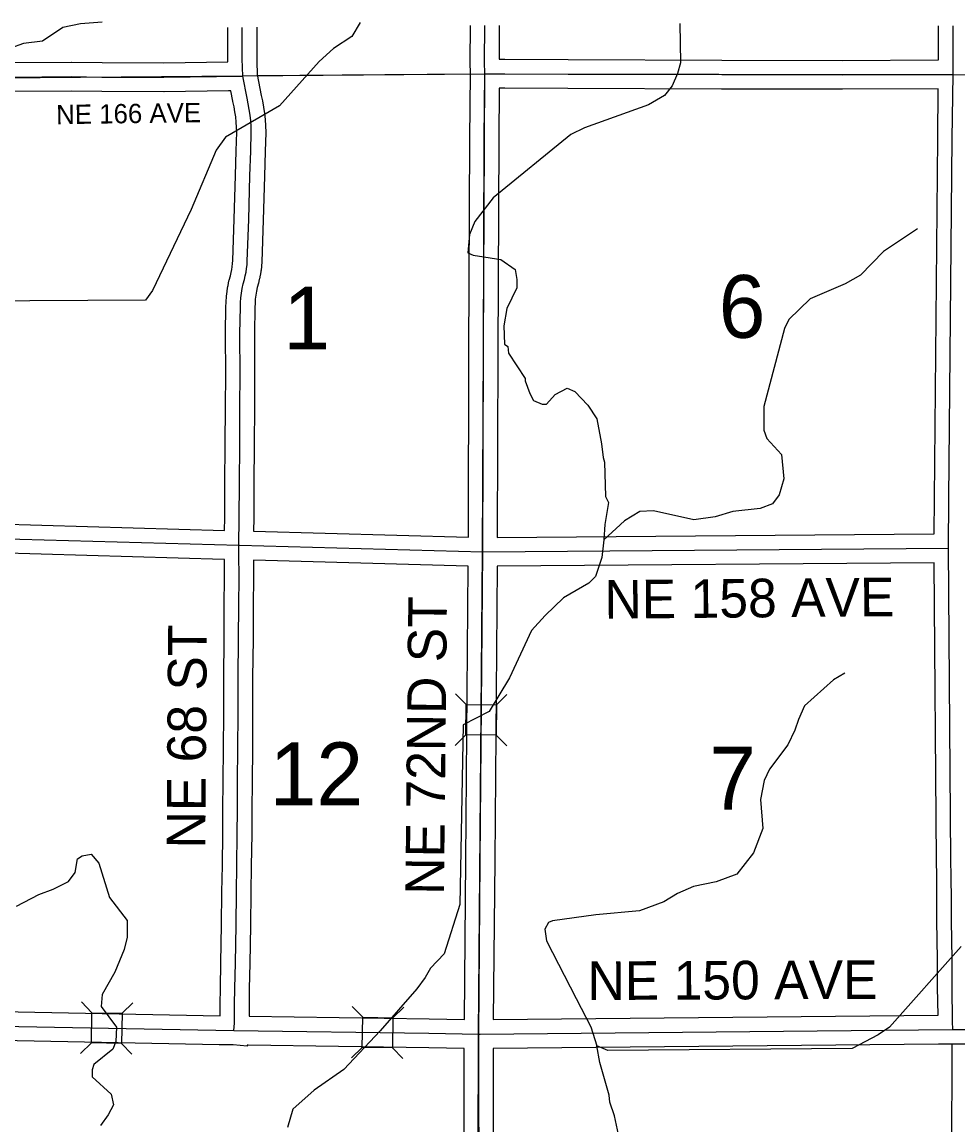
# Model space of a CAD drawing. Extents: x -1403959 to 81668, y -1400582 to 11018.
# Drawn here: x 7880.3 to 8067.7, y 9872.7 to 10093.7 of the extents above; entities that cross this region are included whole.
import ezdxf

# ---------------------------------------------------------------- set-up
doc = ezdxf.new("R2010")
doc.units = 0
for name, color, linetype in [('tdCiCoBndryTxt', 7, 'Continuous'), ('tdCiCorpBndryTxt', 7, 'Continuous'), ('tdCiMapFrame', 7, 'Continuous'), ('tdCiSecText', 7, 'Continuous'), ('tdCiSectLine', 7, 'Continuous'), ('tdCoCityStreetMajor', 7, 'Continuous'), ('tdCoCityStreetMinor', 7, 'Continuous'), ('tdCoClipBndry', 7, 'Continuous'), ('tdCoSectLinePart', 7, 'Continuous'), ('tdCoSectNmbr', 7, 'Continuous'), ('tdCoSurfBitum', 7, 'Continuous')]:
    doc.layers.add(name, color=color, linetype=linetype)

msp = doc.modelspace()

# ---------------------------------------------------------------- linework, layer by layer
at = {"layer": 'tdCiCoBndryTxt'}
for points in [[(7972.97, 10083.31), (7972.93, 10085.67), (7972.96, 10092.98)], [(7974.49, 9796.77), (7974.02, 9797.22), (7973.59, 9797.7), (7973.19, 9798.21), (7972.83, 9798.74), (7972.51, 9799.31), (7972.23, 9799.89), (7972, 9800.49), (7971.81, 9801.11), (7971.66, 9801.74), (7971.56, 9802.38), (7971.61, 9815.45), (7971.81, 9853.68), (7971.74, 9890.85), (7972.03, 9925.72), (7972.55, 9987.49), (7972.68, 10027.51), (7972.85, 10070.24), (7972.97, 10083.31)], [(7972, 9890.85), (8066.57, 9891.79), (8066.68, 9891.79), (8071.33, 9891.79), (8114.55, 9892.22), (8114.57, 9892.22), (8162.51, 9892.6), (8180.83, 9892.74), (8253.57, 9892.9)]]:
    msp.add_lwpolyline(points, dxfattribs=at)
at = {"layer": 'tdCiCorpBndryTxt'}
msp.add_lwpolyline([(7971.74, 9890.85), (7972, 9890.85)], dxfattribs=at)
at = {"layer": 'tdCiMapFrame'}
for points in [[(7924.46, 10082.83), (7924.39, 10086.27), (7924.39, 10092.57)], [(8066.74, 10083.16), (8066.74, 10092.87)], [(7878.32, 10082.64), (7890.17, 10082.72), (7896.28, 10082.64), (7908.7, 10082.6), (7924.46, 10082.83)], [(7922.7, 9891.61), (7922.81, 9893.09), (7922.85, 9896.83), (7922.89, 9900.08), (7922.99, 9905.1), (7923.14, 9912.73), (7923.21, 9919.29), (7923.29, 9924.66), (7923.37, 9930.95), (7923.41, 9935.8), (7923.44, 9941.53), (7923.5, 9948.11), (7923.56, 9955.04), (7923.56, 9962.33), (7923.65, 9970.02), (7923.67, 9976.89), (7923.73, 9982.23), (7923.71, 9987.19), (7923.67, 9988.81), (7923.77, 9994.27), (7923.81, 10001.24), (7923.86, 10008.87), (7923.9, 10016.67), (7923.96, 10022.99), (7923.92, 10031.25), (7924.02, 10036.54), (7924.04, 10037.47), (7924.1, 10038.41), (7924.21, 10039.33), (7924.36, 10040.26), (7924.56, 10041.17), (7924.8, 10042.07), (7924.98, 10042.79), (7925.14, 10043.51), (7925.25, 10044.25), (7925.34, 10044.98), (7925.39, 10045.72), (7925.68, 10054.06), (7925.91, 10062.84), (7926.08, 10067.8), (7926.17, 10071.58), (7926.14, 10072.72), (7926.07, 10073.86), (7925.95, 10075), (7925.79, 10076.13), (7925.58, 10077.25), (7925.33, 10078.37), (7924.46, 10082.83)], [(7972.97, 10083.31), (7976.98, 10083.31), (7989.63, 10083.23), (8020.41, 10083.12), (8044.57, 10083.08), (8066.74, 10083.16), (8081.55, 10083.1), (8112.75, 10083), (8147.2, 10082.91), (8153.57, 10082.84), (8163.18, 10082.81), (8169.66, 10082.79), (8194.58, 10082.96), (8223.32, 10082.91), (8256.24, 10082.96), (8259.22, 10082.99)], [(8065.85, 9988.24), (8065.91, 9998.16), (8066.57, 10070.26), (8066.74, 10083.16)], [(7639.43, 9991.27), (7681.33, 9991.74), (7700.59, 9991.62), (7727.07, 9991.53), (7743.64, 9991.56), (7778.88, 9991.36), (7790.13, 9991.27), (7864.17, 9990.25), (7874.91, 9990.2), (7923.67, 9988.81), (7923.79, 9988.81), (7972.55, 9987.49)], [(7972.55, 9987.49), (8065.85, 9988.24)], [(8066.68, 9891.79), (8066.66, 9893.38), (8066.57, 9900.27), (8066.55, 9905.86), (8066.43, 9913.65), (8066.43, 9915.18), (8066.41, 9917.71), (8066.38, 9922.47), (8066.33, 9925.78), (8065.85, 9988.24)], [(7692.07, 9894.66), (7709.41, 9894.63), (7742.48, 9894.5), (7778.29, 9894.29), (7790.07, 9894.09), (7807.15, 9893.87), (7852.43, 9892.96), (7876, 9892.48), (7922.7, 9891.61), (7961.78, 9891.04), (7971.74, 9890.85), (7971.74, 9890.85)]]:
    msp.add_lwpolyline(points, dxfattribs=at)
at = {"layer": 'tdCiSecText'}
for points in [[(7967.03, 9948.71), (7969.19, 9950.83), (7969.24, 9956.89)], [(7967.12, 9959.04), (7969.24, 9956.89), (7975.29, 9956.83)], [(7977.4, 9958.91), (7975.29, 9956.83), (7975.24, 9950.78)], [(7977.36, 9948.63), (7975.24, 9950.78), (7969.19, 9950.83)], [(7892.16, 9897.34), (7894.26, 9895.17), (7900.31, 9895.05)], [(7891.97, 9887.02), (7894.15, 9889.11), (7894.26, 9895.17)], [(7902.49, 9897.15), (7900.31, 9895.05), (7900.2, 9889)], [(7946.4, 9896.43), (7948.51, 9894.26), (7954.56, 9894.17)], [(7956.73, 9896.28), (7954.56, 9894.17), (7954.47, 9888.12)], [(7946.25, 9886.1), (7948.42, 9888.21), (7948.51, 9894.26)], [(7902.25, 9886.87), (7900.2, 9889), (7894.15, 9889.11)], [(7956.53, 9886), (7954.47, 9888.12), (7948.42, 9888.21)]]:
    msp.add_lwpolyline(points, dxfattribs=at)
at = {"layer": 'tdCiSectLine'}
for points in [[(7878.3, 10085.54), (7890.15, 10085.62), (7890.17, 10085.62), (7890.21, 10085.62), (7896.3, 10085.54), (7908.68, 10085.5), (7921.5, 10085.69), (7921.49, 10086.2), (7921.48, 10086.27), (7921.48, 10092.55)], [(7927.29, 10092.6), (7927.29, 10086.3), (7927.3, 10085.77), (7927.32, 10085.77), (7927.36, 10083.13), (7928.17, 10078.96), (7928.41, 10077.88), (7928.43, 10077.82), (7928.44, 10077.77), (7928.64, 10076.65), (7928.66, 10076.54), (7928.82, 10075.41), (7928.82, 10075.38), (7928.83, 10075.3), (7928.95, 10074.16), (7928.96, 10074.05), (7929.04, 10072.91), (7929.04, 10072.8), (7929.07, 10071.66), (7929.07, 10071.58), (7929.07, 10071.5), (7928.98, 10067.72), (7928.98, 10067.7), (7928.81, 10062.75), (7928.58, 10053.98), (7928.58, 10053.96), (7928.29, 10045.62), (7928.29, 10045.53), (7928.28, 10045.52), (7928.23, 10044.78), (7928.22, 10044.65), (7928.14, 10043.91), (7928.13, 10043.87), (7928.12, 10043.78), (7928, 10043.05), (7927.98, 10042.95), (7927.98, 10042.92), (7927.82, 10042.19), (7927.79, 10042.06), (7927.61, 10041.35), (7927.6, 10041.33), (7927.38, 10040.49), (7927.21, 10039.71), (7927.08, 10038.93), (7926.99, 10038.14), (7926.94, 10037.34), (7926.92, 10036.48), (7926.82, 10031.23), (7926.86, 10023), (7926.86, 10022.99), (7926.86, 10022.96), (7926.8, 10016.65), (7926.76, 10008.86), (7926.76, 10008.85), (7926.71, 10001.22), (7926.67, 9994.26), (7926.67, 9994.22), (7926.62, 9991.64), (7969.66, 9990.47)], [(7969.66, 9990.47), (7969.78, 10027.52), (7969.78, 10027.52), (7969.95, 10070.25), (7969.95, 10070.27), (7970.07, 10083.3), (7970.03, 10085.63), (7970.03, 10085.67), (7970.03, 10085.68), (7970.06, 10092.95)], [(7975.86, 10092.97), (7975.84, 10086.21), (7976.98, 10086.21), (7977, 10086.21), (7989.65, 10086.13), (8020.42, 10086.02), (8044.57, 10085.98)], [(8044.57, 10085.98), (8063.84, 10086.05), (8063.84, 10092.88)], [(7920.82, 9991.8), (7920.87, 9994.3), (7920.9, 10001.25), (7920.9, 10001.26), (7920.96, 10008.89), (7921, 10016.69), (7921, 10016.7), (7921.06, 10023), (7921.02, 10031.24), (7921.02, 10031.25), (7921.02, 10031.31), (7921.11, 10036.59), (7921.11, 10036.6), (7921.14, 10037.54), (7921.14, 10037.66), (7921.14, 10037.68), (7921.21, 10038.61), (7921.22, 10038.74), (7921.33, 10039.67), (7921.33, 10039.71), (7921.35, 10039.81), (7921.5, 10040.73), (7921.52, 10040.82), (7921.53, 10040.87), (7921.72, 10041.78), (7921.75, 10041.91), (7921.99, 10042.81), (7922.16, 10043.45), (7922.28, 10044.05), (7922.38, 10044.64), (7922.45, 10045.25), (7922.49, 10045.87), (7922.78, 10054.15), (7923, 10062.91), (7923, 10062.94), (7923.18, 10067.88), (7923.27, 10071.57), (7923.24, 10072.58), (7923.17, 10073.61), (7923.07, 10074.64), (7922.92, 10075.66), (7922.74, 10076.68), (7922.5, 10077.74), (7922.49, 10077.8), (7922.48, 10077.81), (7922.08, 10079.88), (7921.63, 10079.86), (7921.63, 10079.89), (7908.74, 10079.7), (7908.7, 10079.7), (7908.69, 10079.7), (7896.27, 10079.74), (7896.24, 10079.74), (7890.16, 10079.81), (7878.34, 10079.74)], [(7975.46, 9990.41), (8062.92, 9991.12), (8062.92, 9991.12), (8062.96, 9991.12), (8063.01, 9998.18), (8063.01, 9998.18), (8063.67, 10070.29), (8063.67, 10070.3), (8063.8, 10080.25), (8044.58, 10080.18), (8044.57, 10080.18), (8044.57, 10080.18), (8020.41, 10080.21), (8020.4, 10080.21), (7989.62, 10080.33), (7989.61, 10080.33), (7976.97, 10080.41), (7975.85, 10080.41), (7975.75, 10070.22), (7975.58, 10027.5), (7975.46, 9990.41)], [(7875, 9993.1), (7920.82, 9991.8)], [(7919.93, 9894.56), (7919.95, 9896.86), (7919.95, 9896.87), (7919.99, 9900.11), (7919.99, 9900.13), (7920.08, 9905.15), (7920.08, 9905.15), (7920.24, 9912.78), (7920.31, 9919.33), (7920.31, 9919.34), (7920.39, 9924.69), (7920.47, 9930.98), (7920.5, 9935.82), (7920.54, 9941.55), (7920.54, 9941.55), (7920.6, 9948.13), (7920.66, 9955.05), (7920.66, 9962.33), (7920.66, 9962.36), (7920.75, 9970.04), (7920.77, 9976.89), (7920.77, 9976.92), (7920.83, 9982.24), (7920.81, 9985.96), (7920.72, 9985.96), (7920.72, 9985.99), (7920.69, 9985.99), (7920.69, 9986), (7874.87, 9987.3)], [(7968.86, 9893.81), (7969.13, 9925.74), (7969.63, 9984.66), (7926.62, 9985.83), (7926.63, 9982.24), (7926.63, 9982.23), (7926.63, 9982.2), (7926.57, 9976.87), (7926.56, 9970.01), (7926.55, 9969.98), (7926.46, 9962.31), (7926.46, 9955.04), (7926.46, 9955.01), (7926.4, 9948.09), (7926.4, 9948.08), (7926.35, 9941.5), (7926.31, 9935.78), (7926.31, 9935.78), (7926.27, 9930.93), (7926.27, 9930.92), (7926.19, 9924.62), (7926.19, 9924.62), (7926.12, 9919.26), (7926.04, 9912.7), (7926.04, 9912.67), (7925.89, 9905.04), (7925.79, 9900.03), (7925.75, 9896.8), (7925.73, 9894.47), (7961.83, 9893.94), (7961.84, 9893.94), (7968.86, 9893.81)], [(7974.66, 9893.78), (8063.74, 9894.67), (8063.66, 9900.23), (8063.66, 9900.26), (8063.65, 9905.84), (8063.53, 9913.61), (8063.53, 9913.65), (8063.53, 9915.17), (8063.51, 9917.69), (8063.47, 9922.43), (8063.42, 9925.74), (8063.42, 9925.76), (8062.97, 9985.32), (7975.45, 9984.61), (7975.45, 9984.57), (7975.43, 9984.57), (7974.94, 9925.69), (7974.66, 9893.78)], [(7876.06, 9895.38), (7919.93, 9894.56)], [(7968.91, 9853.68), (7968.84, 9887.97), (7968.81, 9887.97), (7968.81, 9888), (7961.74, 9888.14), (7925.55, 9888.66), (7925.55, 9888.65), (7925.38, 9888.66), (7925.37, 9888.49), (7922.57, 9888.71), (7919.76, 9888.75), (7919.76, 9888.76), (7875.95, 9889.58)], [(8111.47, 9870.72), (8111.55, 9880.75), (8111.55, 9880.78), (8111.7, 9889.29), (8071.36, 9888.89), (8071.33, 9888.89), (8071.33, 9888.89), (8069.58, 9888.89), (8066.7, 9888.89), (8063.81, 9888.86), (8063.81, 9888.86), (7974.65, 9887.98), (7974.71, 9853.68)]]:
    msp.add_lwpolyline(points, dxfattribs=at)
at = {"layer": 'tdCoCityStreetMajor'}
for points in [[(7927.36, 10082.93), (7969.99, 10083.28)], [(8066.53, 9888.89), (8066.27, 9798.01)]]:
    msp.add_lwpolyline(points, dxfattribs=at)
at = {"layer": 'tdCoCityStreetMinor'}
msp.add_lwpolyline([(7927.36, 10082.93), (7969.99, 10083.28)], dxfattribs=at)
at = {"layer": 'tdCoClipBndry'}
for points in [[(7875.76, 10082.5), (7972.94, 10083.31), (8066.71, 10083.16), (8163.15, 10082.81), (8259.19, 10082.99), (8355.34, 10083.67), (8452.61, 10083.21), (8549.21, 10083.18), (8548.91, 9988.62), (8548.77, 9892.05), (8548.87, 9795.54), (8548.89, 9713.44), (8549.18, 9699.2), (8549.2, 9602.85), (8549.15, 9506.07), (8548.91, 9400.21), (8548.62, 9303.82), (8548.74, 9207.25), (8548.66, 9110.34), (8548.55, 9065.35), (8548.43, 9013.97), (8548.59, 8917.26), (8548.65, 8866.95), (8548.76, 8816.33)], [(7968.28, 9063.1), (7968.42, 9110.3), (7968.79, 9207.14), (7969.23, 9303.63), (7970.03, 9400.29), (7970.19, 9506.76), (7969.99, 9601.92), (7971.59, 9698.12), (7971.44, 9794.47), (7971.7, 9890.85), (7972.52, 9987.49), (7972.94, 10083.31)]]:
    msp.add_lwpolyline(points, dxfattribs=at)
at = {"layer": 'tdCoSurfBitum'}
for points in [[(7896.3, 10093.65), (7891.97, 10093.31), (7888.46, 10092.55), (7884.34, 10089.8), (7880.53, 10089.34), (7877.93, 10088.42), (7876.25, 10086.74), (7875.34, 10084.75), (7873.51, 10082.46), (7823.12, 10082.58), (7800.07, 10082.86), (7766.39, 10082.42), (7765.47, 10082.27), (7763.79, 10081.2), (7759.67, 10077.38), (7756.61, 10073.42), (7755.39, 10072.96)], [(7948.02, 10093.53), (7946.33, 10090.76), (7942.67, 10088.32), (7939.77, 10085.72), (7931.84, 10076.86), (7921.01, 10070.59), (7919.18, 10068), (7914.15, 10056.09), (7906.38, 10039.9), (7905.01, 10037.91), (7870.19, 10037.73)], [(8012, 10093.38), (8012.14, 10085.47), (8011.53, 10083.34), (8010.47, 10080.89), (8008.94, 10078.91), (8005.74, 10077.07), (7992.92, 10072.48), (7990.17, 10071.11), (7974.61, 10058.42), (7970.95, 10053.69), (7969.89, 10051.09), (7969.58, 10047.43), (7970.65, 10046.97), (7976.15, 10046.06), (7979.05, 10044.08), (7979.36, 10042.09), (7979.36, 10040.42), (7977.38, 10036.29), (7976.77, 10032.78), (7976.93, 10029.12), (7977.54, 10028.66), (7977.7, 10027.29), (7981.06, 10022.25), (7981.06, 10021.79), (7981.98, 10019.2), (7982.74, 10017.83), (7984.42, 10017.06), (7985.34, 10017.06), (7987.02, 10019.05), (7989.46, 10020.27), (7990.99, 10019.66), (7993.59, 10016.92), (7995.42, 10014.17), (7996.34, 10009.14), (7996.65, 10006.39), (7996.96, 10005.47), (7997.12, 9998.6), (7997.73, 9997.38), (7996.97, 9992.96), (7996.82, 9989.9)], [(8059.66, 10052.23), (8052.8, 10047.65), (8048.22, 10042.91), (8045.17, 10041.23), (8038.15, 10038.17), (8033.88, 10034.05), (8032.96, 10032.22), (8028.86, 10016.64), (8028.86, 10011.91), (8029.47, 10010.23), (8032.38, 10007.03), (8032.84, 10002.14), (8031.93, 9998.94), (8030.56, 9997.1), (8028.11, 9996.19), (8022.62, 9995.57), (8019.11, 9994.5), (8014.83, 9993.89), (8006.74, 9995.71), (8003.99, 9995.56), (8000.94, 9993.72), (7996.82, 9989.9)], [(7996.82, 9989.9), (7996.37, 9986.39), (7995.15, 9982.57), (7993.78, 9981.2), (7988.74, 9978.29), (7985.08, 9974.78), (7982.33, 9971.73), (7977.92, 9962.26), (7973.8, 9955.54), (7968.6, 9952.86), (7967.95, 9916.87), (7964.84, 9906.99), (7962.09, 9904.09), (7961.03, 9902.25), (7959.35, 9899.96), (7952.03, 9891.56), (7944.71, 9883.77), (7938.76, 9879.64), (7934.49, 9875.82), (7933.42, 9872.16)], [(8045.1, 9963.23), (8042.81, 9961.85), (8037.01, 9956.66), (8035.79, 9953.91), (8035.03, 9951.77), (8033.66, 9948.87), (8030, 9943.98), (8028.93, 9941.69), (8028.17, 9937.87), (8028.64, 9932.07), (8026.81, 9927.19), (8023.46, 9922.91), (8019.33, 9921.38), (8014.75, 9920.46), (8011.55, 9919.08), (8008.8, 9917.4), (8003.92, 9915.57), (7995.22, 9914.8), (7986.52, 9913.57), (7985.75, 9913.26), (7984.99, 9911.89), (7985.3, 9909.6), (7991.26, 9898), (7994.17, 9892.36), (7995.4, 9888.54)], [(7879.17, 9916.54), (7883.6, 9918.83), (7886.5, 9919.9), (7889.55, 9921.43), (7890.92, 9923.26), (7891.38, 9926.01), (7892.29, 9926.62), (7894.13, 9926.93), (7895.65, 9925.1), (7897.8, 9918.23), (7901.32, 9913.65), (7901.32, 9910.3), (7900.71, 9907.85), (7898.88, 9903.27), (7896.29, 9898.84), (7896.14, 9896.4), (7899.2, 9892.28), (7899.05, 9889.38), (7898.44, 9887.85), (7894.63, 9884.8), (7894.32, 9883.73), (7894.32, 9882.35), (7898.14, 9878.85), (7898.6, 9876.71), (7897.54, 9874.72), (7896.01, 9872.59)], [(8068.36, 9908.45), (8054.03, 9892.25), (8051.74, 9890.72), (8046.53, 9887.97), (7997.63, 9887.58), (7995.4, 9888.54)], [(8000.92, 9865.19), (7998.92, 9874.5), (7998, 9877.25), (7997.85, 9878.62), (7996.01, 9885.18), (7995.4, 9888.54)]]:
    msp.add_lwpolyline(points, dxfattribs=at)

# ---------------------------------------------------------------- texts
at = {"layer": 'tdCoSectLinePart'}
for s, height, rotation, p in [('6', 12.57, 0.0017, (8019.82, 10030.39)), ('1', 12.57, 0.001, (7932.61, 10028.06)), ('12', 12.575, 0.001, (7929.87, 9936.75)), ('7', 12.57, 0.0017, (8017.91, 9935.87))]:
    msp.add_text(s, height=height, rotation=rotation, dxfattribs=at).set_placement(p)
at = {"layer": 'tdCoSectNmbr'}
for s, height, rotation, p in [('NE 166 AVE', 3.869, 0.8131, (7887.12, 10073.18)), ('NE 158 AVE', 7.738, 0.5147, (7996.96, 9974.1)), ('NE 72ND ST', 7.738, 89.4216, (7964.78, 9918.77)), ('NE 68 ST', 7.738, 89.6058, (7916.97, 9928.05)), ('NE 150 AVE', 7.738, 0.2291, (7993.54, 9897.71))]:
    msp.add_text(s, height=height, rotation=rotation, dxfattribs=at).set_placement(p)

doc.saveas('drawing.dxf')
